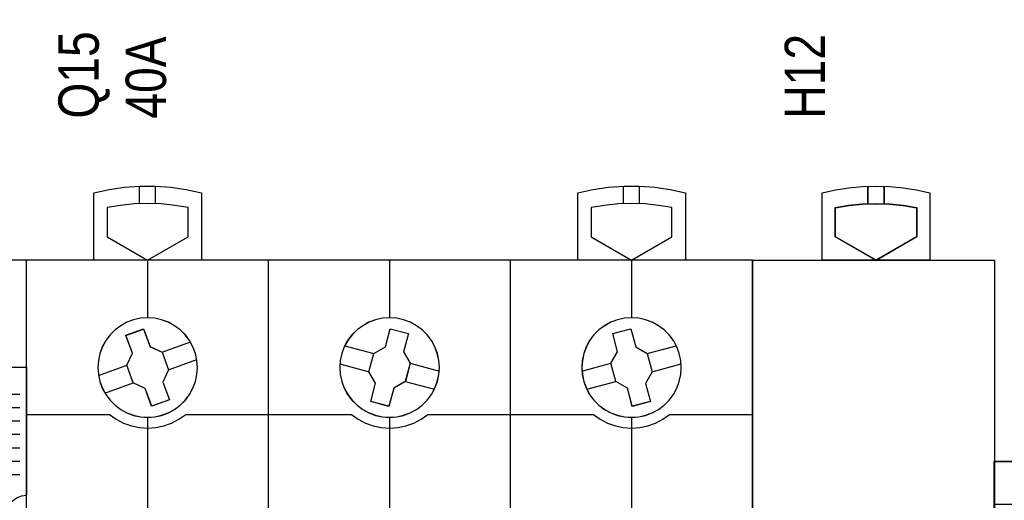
# Model space of a CAD drawing. Header units: millimetres. Extents: x -1290 to 1795, y -4192 to -1311.
# Tile 332 of 656: x 1495 to 1509, y -3710 to -3703. Entities that reach past the tile are written whole.
import ezdxf

# ---------------------------------------------------------------- set-up
doc = ezdxf.new("R2010")
doc.units = ezdxf.units.MM
doc.layers.add('45', color=7, linetype='Continuous')
doc.layers.add('Aparatura', color=7, linetype='Continuous', lineweight=13)
doc.styles.get("Standard").update_dxf_attribs({"font": 'ARIALN.TTF', "width": 0.8})

# ---------------------------------------------------------------- blocks, each defined once
blk = doc.blocks.new('*U236')
at = {"layer": '45', "color": 7}
for points in [[(644.382034, -383.520027), (644.382034, -378.510624), (644.382034, -378.510624), (645.51128, -378.264836), (646.652228, -378.100977), (647.804879, -378.019047), (648.96338, -378.019047), (650.110179, -378.100977), (651.256978, -378.264836), (652.386224, -378.510624), (652.386224, -378.510624), (652.386224, -383.520027), (644.382034, -383.520027)], [(680.357912, -383.520027), (680.357912, -378.510624), (680.357912, -378.510624), (681.487158, -378.264836), (682.633957, -378.100977), (683.780757, -378.019047), (684.939258, -378.019047), (686.091908, -378.100977), (687.232856, -378.264836), (688.362102, -378.510624), (688.362102, -378.510624), (688.362102, -383.520027), (680.357912, -383.520027)], [(651.392415, -379.614397), (650.397377, -379.450443), (649.390633, -379.339188), (648.383889, -379.30991), (647.382997, -379.339188), (646.376253, -379.450443), (645.381215, -379.614397), (645.381215, -379.614397), (645.381215, -381.786794), (645.381215, -381.786794), (648.383889, -383.520027), (648.383889, -383.520027), (651.392415, -381.786794), (651.392415, -381.786794), (651.392415, -379.614397), (651.392415, -379.614397)], [(687.362921, -379.614397), (686.373736, -379.450443), (685.372845, -379.339188), (684.360248, -379.30991), (683.353503, -379.339188), (682.346759, -379.450443), (681.351721, -379.614397), (681.351721, -379.614397), (681.351721, -381.786794), (681.351721, -381.786794), (684.360248, -383.520027), (684.360248, -383.520027), (687.362921, -381.786794), (687.362921, -381.786794), (687.362921, -379.614397), (687.362921, -379.614397)], [(657.373614, -383.509255), (675.370522, -383.509255), (675.370522, -383.509255), (693.361587, -383.509255), (693.361587, -383.509255), (693.361587, -466.48895), (693.361587, -466.48895), (675.370522, -466.48895), (675.370522, -466.48895), (657.373614, -466.48895), (657.373614, -466.48895), (639.382549, -466.48895), (639.382549, -466.48895), (639.382549, -383.509255), (639.382549, -383.509255), (657.373614, -383.509255), (657.373614, -383.509255)], [(652.087186, -391.517685), (652.052084, -390.985386), (651.940926, -390.470635), (651.747863, -389.979282), (651.502147, -389.511327), (651.186226, -389.090167), (650.811801, -388.715803), (650.384723, -388.405783), (649.922542, -388.148407), (649.425259, -387.961225), (648.910425, -387.850086), (648.38389, -387.80914), (647.863205, -387.850086), (647.33667, -387.961225), (646.845238, -388.148407), (646.383057, -388.405783), (645.961829, -388.715803), (645.587404, -389.090167), (645.271483, -389.511327), (645.014066, -389.979282), (644.832704, -390.470635), (644.721547, -390.985386), (644.686444, -391.517685), (644.721547, -392.044135), (644.832704, -392.558886), (645.014066, -393.056088), (645.271483, -393.518194), (645.587404, -393.945203), (645.961829, -394.319567), (646.383057, -394.635437), (646.845238, -394.886963), (647.33667, -395.074145), (647.863205, -395.185285), (648.38389, -395.220381), (648.910425, -395.185285), (649.425259, -395.074145), (649.922542, -394.886963), (650.384723, -394.635437), (650.811801, -394.319567), (651.186226, -393.945203), (651.502147, -393.518194), (651.747863, -393.056088), (651.940926, -392.558886), (652.052084, -392.044135), (652.087186, -391.517685)], [(652.083605, -391.516784), (652.048545, -390.98513), (651.937522, -390.471002), (651.744693, -389.980244), (651.499274, -389.512856), (651.183735, -389.092206), (650.809763, -388.718295), (650.383201, -388.408651), (649.92158, -388.151587), (649.424898, -387.964632), (648.910687, -387.853627), (648.384789, -387.81273), (647.864734, -387.853627), (647.338836, -387.964632), (646.847998, -388.151587), (646.386376, -388.408651), (645.965658, -388.718295), (645.591686, -389.092206), (645.276147, -389.512856), (645.019042, -389.980244), (644.837899, -390.471002), (644.726876, -390.98513), (644.691816, -391.516784), (644.726876, -392.042596), (644.837899, -392.556723), (645.019042, -393.053323), (645.276147, -393.51487), (645.591686, -393.941362), (645.965658, -394.315272), (646.386376, -394.63076), (646.847998, -394.881981), (647.338836, -395.068936), (647.864734, -395.179941), (648.384789, -395.214995), (648.910687, -395.179941), (649.424898, -395.068936), (649.92158, -394.881981), (650.383201, -394.63076), (650.809763, -394.315272), (651.183735, -393.941362), (651.499274, -393.51487), (651.744693, -393.053323), (651.937522, -392.556723), (652.048545, -392.042596), (652.083605, -391.516784)], [(670.07602, -391.517685), (670.040912, -390.985386), (669.923883, -390.470635), (669.742489, -389.979282), (669.490878, -389.511327), (669.169049, -389.090167), (668.794558, -388.715803), (668.373256, -388.405783), (667.905142, -388.148407), (667.413622, -387.961225), (666.898696, -387.850086), (666.37792, -387.80914), (665.84544, -387.850086), (665.330514, -387.961225), (664.838995, -388.148407), (664.370881, -388.405783), (663.949578, -388.715803), (663.575087, -389.090167), (663.253258, -389.511327), (663.001647, -389.979282), (662.820253, -390.470635), (662.703224, -390.985386), (662.668116, -391.517685), (662.703224, -392.044135), (662.820253, -392.558886), (663.001647, -393.056088), (663.253258, -393.518194), (663.575087, -393.945203), (663.949578, -394.319567), (664.370881, -394.635437), (664.838995, -394.886963), (665.330514, -395.074145), (665.84544, -395.185285), (666.37792, -395.220381), (666.898696, -395.185285), (667.413622, -395.074145), (667.905142, -394.886963), (668.373256, -394.635437), (668.794558, -394.319567), (669.169049, -393.945203), (669.490878, -393.518194), (669.742489, -393.056088), (669.923883, -392.558886), (670.040912, -392.044135), (670.07602, -391.517685)], [(670.070648, -391.516784), (670.035591, -390.98513), (669.918732, -390.471002), (669.737601, -389.980244), (669.486355, -389.512856), (669.164993, -389.092206), (668.791045, -388.718295), (668.370353, -388.408651), (667.902918, -388.151587), (667.412111, -387.964632), (666.897933, -387.853627), (666.377911, -387.81273), (665.846204, -387.853627), (665.332025, -387.964632), (664.841218, -388.151587), (664.373783, -388.408651), (663.953091, -388.718295), (663.579143, -389.092206), (663.257782, -389.512856), (663.006535, -389.980244), (662.825404, -390.471002), (662.708546, -390.98513), (662.673488, -391.516784), (662.708546, -392.042596), (662.825404, -392.556723), (663.006535, -393.053323), (663.257782, -393.51487), (663.579143, -393.941362), (663.953091, -394.315272), (664.373783, -394.63076), (664.841218, -394.881981), (665.332025, -395.068936), (665.846204, -395.179941), (666.377911, -395.214995), (666.897933, -395.179941), (667.412111, -395.068936), (667.902918, -394.881981), (668.370353, -394.63076), (668.791045, -394.315272), (669.164993, -393.941362), (669.486355, -393.51487), (669.737601, -393.053323), (669.918732, -392.556723), (670.035591, -392.042596), (670.070648, -391.516784)], [(688.057692, -391.517685), (688.02259, -390.985386), (687.911432, -390.470635), (687.73007, -389.979282), (687.472653, -389.511327), (687.156732, -389.090167), (686.782307, -388.715803), (686.361079, -388.405783), (685.898899, -388.148407), (685.407466, -387.961225), (684.892632, -387.850086), (684.360246, -387.80914), (683.833711, -387.850086), (683.318877, -387.961225), (682.821594, -388.148407), (682.359413, -388.405783), (681.932335, -388.715803), (681.55791, -389.090167), (681.241989, -389.511327), (680.996273, -389.979282), (680.80321, -390.470635), (680.697903, -390.985386), (680.65695, -391.517685), (680.697903, -392.044135), (680.80321, -392.558886), (680.996273, -393.056088), (681.241989, -393.518194), (681.55791, -393.945203), (681.932335, -394.319567), (682.359413, -394.635437), (682.821594, -394.886963), (683.318877, -395.074145), (683.833711, -395.185285), (684.360246, -395.220381), (684.892632, -395.185285), (685.407466, -395.074145), (685.898899, -394.886963), (686.361079, -394.635437), (686.782307, -394.319567), (687.156732, -393.945203), (687.472653, -393.518194), (687.73007, -393.056088), (687.911432, -392.558886), (688.02259, -392.044135), (688.057692, -391.517685)], [(688.05232, -391.516784), (688.01726, -390.98513), (687.906237, -390.471002), (687.725095, -389.980244), (687.467989, -389.512856), (687.15245, -389.092206), (686.778478, -388.718295), (686.35776, -388.408651), (685.896138, -388.151587), (685.4053, -387.964632), (684.891089, -387.853627), (684.359348, -387.81273), (683.833449, -387.853627), (683.319238, -387.964632), (682.822557, -388.151587), (682.360935, -388.408651), (681.934373, -388.718295), (681.560401, -389.092206), (681.244863, -389.512856), (680.999444, -389.980244), (680.806614, -390.471002), (680.701435, -390.98513), (680.660532, -391.516784), (680.701435, -392.042596), (680.806614, -392.556723), (680.999444, -393.053323), (681.244863, -393.51487), (681.560401, -393.941362), (681.934373, -394.315272), (682.360935, -394.63076), (682.822557, -394.881981), (683.319238, -395.068936), (683.833449, -395.179941), (684.359348, -395.214995), (684.891089, -395.179941), (685.4053, -395.068936), (685.896138, -394.881981), (686.35776, -394.63076), (686.778478, -394.315272), (687.15245, -393.941362), (687.467989, -393.51487), (687.725095, -393.053323), (687.906237, -392.556723), (688.01726, -392.042596), (688.05232, -391.516784)], [(646.767175, -389.117907), (648.080212, -388.643981), (648.080212, -388.643981), (648.560878, -389.960441), (648.560878, -389.960441), (649.469452, -390.375857), (649.469452, -390.375857), (649.944256, -391.692316), (649.944256, -391.692316), (649.522208, -392.593359), (649.522208, -392.593359), (650.002874, -393.909819), (650.002874, -393.909819), (648.683975, -394.383744), (648.683975, -394.383744), (648.209171, -393.073136), (648.209171, -393.073136), (647.306458, -392.651869), (647.306458, -392.651869), (646.831655, -391.335409), (646.831655, -391.335409), (647.247841, -390.440217), (647.247841, -390.440217), (646.767175, -389.117907), (646.767175, -389.117907)], [(665.199947, -390.475178), (666.055595, -389.983632), (666.055595, -389.983632), (666.418953, -388.626028), (666.418953, -388.626028), (667.778614, -388.988836), (667.778614, -388.988836), (667.415256, -390.34644), (667.415256, -390.34644), (667.907547, -391.200794), (667.907547, -391.200794), (667.54419, -392.552547), (667.54419, -392.552547), (666.688541, -393.055797), (666.688541, -393.055797), (666.325183, -394.401698), (666.325183, -394.401698), (664.965522, -394.03889), (664.965522, -394.03889), (665.32888, -392.687137), (665.32888, -392.687137), (664.836589, -391.826931), (664.836589, -391.826931), (665.199947, -390.475178), (665.199947, -390.475178)], [(682.958975, -388.988836), (684.313348, -388.626028), (684.313348, -388.626028), (684.676859, -389.983632), (684.676859, -389.983632), (685.53287, -390.475178), (685.53287, -390.475178), (685.896382, -391.826931), (685.896382, -391.826931), (685.403882, -392.692989), (685.403882, -392.692989), (685.761531, -394.03889), (685.761531, -394.03889), (684.413021, -394.401698), (684.413021, -394.401698), (684.049509, -393.049945), (684.049509, -393.049945), (683.181772, -392.552547), (683.181772, -392.552547), (682.818261, -391.200794), (682.818261, -391.200794), (683.322486, -390.34644), (683.322486, -390.34644), (682.958975, -388.988836), (682.958975, -388.988836)]]:
    blk.add_lwpolyline(points, close=True, dxfattribs=at)
for points in [[(647.7771, -379.338636), (647.7771, -378.019047)], [(648.975042, -379.338636), (648.975042, -378.019047)], [(683.75835, -379.338636), (683.75835, -378.019047)], [(684.956292, -379.338636), (684.956292, -378.019047)], [(648.378757, -383.509255), (648.378757, -387.819912)], [(657.369593, -402.520311), (657.369593, -383.509255)], [(666.372963, -383.509255), (666.372963, -387.819912)], [(675.363799, -402.520311), (675.363799, -383.509255)], [(684.354635, -383.509255), (684.354635, -387.819912)], [(649.460308, -390.383684), (651.562527, -389.613475)], [(663.036989, -389.893551), (665.209043, -390.482429)], [(685.522137, -390.482429), (687.688819, -389.893551)], [(644.727629, -392.107229), (646.842383, -391.329838)], [(649.933038, -391.697887), (652.035257, -390.922292)], [(662.673488, -391.243661), (664.847333, -391.832539)], [(667.896804, -391.196982), (670.070648, -391.78586)], [(680.667694, -391.78586), (682.829004, -391.196982)], [(685.885638, -391.832539), (688.05232, -391.243661)], [(645.205732, -393.41425), (647.315113, -392.644041)], [(667.535093, -392.545296), (669.707147, -393.134174)], [(681.029405, -393.134174), (683.190715, -392.545296)], [(648.378757, -395.209609), (648.378757, -402.520311)], [(666.372963, -395.209609), (666.372963, -402.520311)], [(684.354635, -395.209609), (684.354635, -402.520311)]]:
    blk.add_lwpolyline(points, dxfattribs=at)
at = {"layer": '45', "color": 59}
blk.add_lwpolyline([(657.374808, -383.514641), (675.369328, -383.514641), (693.358006, -383.514641), (693.358006, -466.483564), (675.369328, -466.483564), (657.374808, -466.483564), (639.386131, -466.483564), (639.386131, -383.514641), (657.374808, -383.514641)], close=True, dxfattribs=at)
at = {"layer": '45', "color": 251}
for points in [[(646.770757, -389.122552), (648.08016, -388.649368), (648.559496, -389.963768), (649.465556, -390.378534), (649.939046, -391.692935), (649.518166, -392.592569), (649.997502, -393.906969), (648.682252, -394.380153), (648.208763, -393.071595), (647.308548, -392.650987), (646.835058, -391.336586), (647.250092, -390.442794), (646.770757, -389.122552)], [(665.20268, -390.47769), (666.056333, -389.986908), (666.418844, -388.631414), (667.775334, -388.993658), (667.412823, -390.349152), (667.903966, -391.202179), (667.541456, -392.55183), (666.687803, -393.054298), (666.325293, -394.398107), (664.968803, -394.035863), (665.331313, -392.686211), (664.84017, -391.827342), (665.20268, -390.47769)], [(682.962147, -388.993658), (684.312581, -388.631414), (684.675035, -389.986908), (685.528556, -390.47769), (685.89101, -391.827342), (685.399943, -392.692054), (685.756551, -394.035863), (684.411963, -394.398107), (684.049509, -393.048455), (683.184296, -392.55183), (682.821842, -391.202179), (683.324601, -390.349152), (682.962147, -388.993658)]]:
    blk.add_lwpolyline(points, close=True, dxfattribs=at)
for points in [[(639.382549, -395.010324), (645.56207, -395.010324)], [(645.551326, -395.010324), (646.054676, -395.358456), (646.598995, -395.647582), (647.178432, -395.854101), (647.775428, -395.978012), (648.384129, -396.019316), (648.998683, -395.978012), (649.595679, -395.854101), (650.169263, -395.647582), (650.713583, -395.358456), (651.216932, -395.010324)], [(651.206188, -395.010324), (663.550905, -395.010324)], [(663.53837, -395.010324), (664.036024, -395.358456), (664.580515, -395.647582), (665.160135, -395.854101), (665.763174, -395.978012), (666.377923, -396.019316), (666.980962, -395.978012), (667.584001, -395.854101), (668.163621, -395.647582), (668.708113, -395.358456), (669.205766, -395.010324)], [(669.195022, -395.010324), (681.537948, -395.010324)], [(681.527204, -395.010324), (682.030554, -395.358456), (682.574873, -395.647582), (683.15431, -395.854101), (683.745453, -395.978012), (684.360007, -396.019316), (684.968709, -395.978012), (685.565704, -395.854101), (686.145141, -395.647582), (686.689461, -395.358456), (687.19281, -395.010324)], [(687.182066, -395.010324), (693.361587, -395.010324)]]:
    blk.add_lwpolyline(points, dxfattribs=at)
blk = doc.blocks.new('*U237')
at = {"layer": '45', "color": 7}
for points in [[(639.380759, -383.521822), (630.387146, -383.521822), (630.387146, -383.521822), (621.388343, -383.521822), (621.388343, -383.521822), (621.388343, -466.478178), (621.388343, -466.478178), (630.387146, -466.478178), (630.387146, -466.478178), (639.380759, -466.478178), (639.380759, -466.478178), (639.380759, -383.521822), (639.380759, -383.521822)], [(639.377177, -383.527208), (630.387145, -383.527208), (621.391924, -383.527208), (621.391924, -466.474587), (630.387145, -466.474587), (639.377177, -466.474587), (639.377177, -383.527208)], [(639.381297, -391.511785), (630.38276, -391.511785), (630.398338, -391.480649), (630.398338, -400.956504), (630.38276, -401.018777), (630.772195, -401.060292), (631.130475, -401.215974), (631.442023, -401.449498), (631.686068, -401.760862), (631.831457, -402.12931), (631.888574, -402.518515), (631.883382, -402.508137), (637.880676, -402.508137), (637.885868, -402.518515), (637.9326, -402.12931), (638.088374, -401.760862), (638.322035, -401.449498), (638.633583, -401.215974), (639.002247, -401.060292), (639.381297, -401.018777), (639.396875, -400.956504), (639.396875, -391.480649), (639.381297, -391.511785)], [(639.377728, -391.517146), (630.386342, -391.517146), (630.401907, -391.486035), (630.401907, -400.954184), (630.386342, -401.016406), (630.775467, -401.057887), (631.133462, -401.213443), (631.444762, -401.446776), (631.688614, -401.757888), (631.833887, -402.126036), (631.890959, -402.514925), (631.885771, -402.504554), (637.878299, -402.504554), (637.883487, -402.514925), (637.930182, -402.126036), (638.085833, -401.757888), (638.319308, -401.446776), (638.630608, -401.213443), (638.99898, -401.057887), (639.377728, -401.016406), (639.393293, -400.954184), (639.393293, -391.486035), (639.377728, -391.517146)]]:
    blk.add_lwpolyline(points, close=True, dxfattribs=at)
for points in [[(638.888331, -393.512995), (630.885932, -393.512995)], [(638.888331, -394.51301), (630.885932, -394.51301)], [(638.888331, -395.504048), (630.885932, -395.504048)], [(638.888331, -396.504063), (630.885932, -396.504063)], [(638.888331, -397.505873), (630.885932, -397.505873)], [(638.888331, -398.505888), (630.885932, -398.505888)], [(638.888331, -399.507698), (630.885932, -399.507698)]]:
    blk.add_lwpolyline(points, dxfattribs=at)
blk = doc.blocks.new('*U238')
at = {"layer": '45', "color": 7}
for points in [[(698.532974, -383.527208), (698.532974, -378.528303), (698.532974, -378.528303), (699.526194, -378.30587), (700.501888, -378.153678), (701.524321, -378.054168), (702.535069, -378.019047), (703.545817, -378.054168), (704.54488, -378.153678), (705.5381, -378.30587), (706.537164, -378.528303), (706.537164, -378.528303), (706.537164, -383.527208), (698.532974, -383.527208)], [(701.917296, -379.351204), (701.917296, -378.037001), (701.917296, -379.351204)], [(703.131354, -379.351204), (703.131354, -378.037001), (703.131354, -379.351204)], [(703.555946, -379.330581), (704.564502, -379.431381), (705.561261, -379.603335), (705.561261, -381.797229), (702.535595, -383.552343), (699.498132, -381.797229), (699.498132, -379.603335), (700.50079, -379.431381), (701.515243, -379.330581), (702.535595, -379.300934), (703.555946, -379.330581)], [(699.524992, -381.793588), (699.524992, -379.626562), (699.524992, -379.626562), (700.518766, -379.456714), (701.524231, -379.357148), (702.535542, -379.327864), (703.546854, -379.357148), (704.546473, -379.456714), (705.534402, -379.626562), (705.534402, -379.626562), (705.534402, -381.793588), (705.534402, -381.793588), (702.535542, -383.527208), (702.535542, -383.527208), (699.524992, -381.793588), (699.524992, -381.793588)], [(693.350843, -383.516436), (711.352212, -383.516436), (711.352212, -383.516436), (711.352212, -466.476382), (711.352212, -466.476382), (693.350843, -466.476382), (693.350843, -466.476382), (693.350843, -383.516436), (693.350843, -383.516436)], [(693.356215, -383.520027), (711.34684, -383.520027), (711.34684, -466.470996), (693.356215, -466.470996), (693.356215, -383.520027)]]:
    blk.add_lwpolyline(points, close=True, dxfattribs=at)
blk = doc.blocks.new('*U251')
at = {"layer": '45', "color": 7}
for points in [[(435.005325, -698.804806), (435.005325, -750.882783)], [(435.005325, -701.989773), (439.999438, -701.989773)], [(435.005325, -705.968288), (439.999438, -705.968288)], [(435.005325, -720.315002), (439.999438, -720.315002)], [(435.005325, -729.279229), (439.999438, -729.279229)], [(435.005325, -743.613374), (439.999438, -743.613374)], [(435.005325, -747.602662), (439.999438, -747.602662)]]:
    blk.add_lwpolyline(points, dxfattribs=at)
for points in [[(435.005325, -750.882783), (439.999438, -750.882783), (439.999438, -750.882783), (439.999438, -698.804806), (439.999438, -698.804806), (435.005325, -698.804806), (435.005325, -750.882783)], [(435.050091, -750.837899), (439.954672, -750.837899), (439.954672, -698.84969), (435.050091, -698.84969), (435.050091, -750.837899)], [(439.512382, -712.888499), (439.466385, -712.438859), (439.318536, -712.009202), (439.078692, -711.616183), (438.756709, -711.293108), (438.369016, -711.049969), (437.948467, -710.900089), (437.50492, -710.85346), (437.058087, -710.900089), (436.624396, -711.049969), (436.249845, -711.293108), (435.927863, -711.616183), (435.688018, -712.009202), (435.540169, -712.438859), (435.494172, -712.888499), (435.540169, -713.34147), (435.688018, -713.767796), (435.927863, -714.160815), (436.249845, -714.48389), (436.624396, -714.727029), (437.058087, -714.88024), (437.50492, -714.923539), (437.948467, -714.88024), (438.369016, -714.727029), (438.756709, -714.48389), (439.078692, -714.160815), (439.318536, -713.767796), (439.466385, -713.34147), (439.512382, -712.888499)], [(439.465826, -712.888499), (439.420874, -712.448776), (439.276385, -712.028596), (439.041991, -711.644245), (438.727327, -711.328296), (438.348445, -711.090519), (437.937454, -710.943945), (437.503987, -710.898344), (437.06731, -710.943945), (436.643475, -711.090519), (436.277437, -711.328296), (435.962772, -711.644245), (435.728379, -712.028596), (435.58389, -712.448776), (435.538938, -712.888499), (435.58389, -713.33148), (435.728379, -713.748403), (435.962772, -714.132754), (436.277437, -714.448703), (436.643475, -714.686479), (437.06731, -714.836311), (437.503987, -714.878655), (437.937454, -714.836311), (438.348445, -714.686479), (438.727327, -714.448703), (439.041991, -714.132754), (439.276385, -713.748403), (439.420874, -713.33148), (439.465826, -712.888499)], [(439.512382, -736.798571), (439.466385, -736.33549), (439.318536, -735.905724), (439.078692, -735.525931), (438.756709, -735.202774), (438.369016, -734.959573), (437.948467, -734.806323), (437.50492, -734.749687), (437.058087, -734.806323), (436.624396, -734.959573), (436.249845, -735.202774), (435.927863, -735.525931), (435.688018, -735.905724), (435.540169, -736.33549), (435.494172, -736.798571), (435.540169, -737.248326), (435.688018, -737.678092), (435.927863, -738.057885), (436.249845, -738.384374), (436.624396, -738.627575), (437.058087, -738.777493), (437.50492, -738.834129), (437.948467, -738.777493), (438.369016, -738.627575), (438.756709, -738.384374), (439.078692, -738.057885), (439.318536, -737.678092), (439.466385, -737.248326), (439.512382, -736.798571)], [(439.465826, -736.798419), (439.420874, -736.345923), (439.276385, -735.92598), (439.041991, -735.554868), (438.727327, -735.239097), (438.348445, -735.001455), (437.937454, -734.851708), (437.503987, -734.796367), (437.06731, -734.851708), (436.643475, -735.001455), (436.277437, -735.239097), (435.962772, -735.554868), (435.728379, -735.92598), (435.58389, -736.345923), (435.538938, -736.798419), (435.58389, -737.237894), (435.728379, -737.657836), (435.962772, -738.028949), (436.277437, -738.347975), (436.643475, -738.585617), (437.06731, -738.732108), (437.503987, -738.78745), (437.937454, -738.732108), (438.348445, -738.585617), (438.727327, -738.347975), (439.041991, -738.028949), (439.276385, -737.657836), (439.420874, -737.237894), (439.465826, -736.798419)]]:
    blk.add_lwpolyline(points, close=True, dxfattribs=at)

msp = doc.modelspace()

# ---------------------------------------------------------------- block references
at = {"layer": 'Aparatura', "color": 7, "lineweight": 13}
ref = msp.add_blockref('*U236', (1366.871, -3629.903), dxfattribs=dict(at, xscale=0.2, yscale=0.2, zscale=0.2))
ref.add_attrib('Oznaczenie', 'Q15', (1495.821, -3704.503), dxfattribs={"layer": '0', "height": 0.6, "rotation": 90, "flags": 2})
ref.add_attrib('Pr¹d znamionowy', '40A', (1496.821, -3704.503), dxfattribs={"layer": '0', "height": 0.6, "rotation": 90, "flags": 2})
ref = msp.add_blockref('*U238', (1366.871, -3629.903), dxfattribs=dict(at, xscale=0.2, yscale=0.2, zscale=0.2))
ref.add_attrib('Oznaczenie', 'H12', (1506.621, -3704.503), dxfattribs={"layer": '0', "height": 0.6, "rotation": 90, "flags": 2})
at = {"layer": 'Aparatura', "color": 7, "lineweight": 13, "xscale": 0.2, "yscale": 0.2, "zscale": 0.2}
msp.add_blockref('*U237', (1366.871, -3629.903), dxfattribs=at)
at = {"layer": 'Aparatura', "color": 7, "lineweight": 13}
ref = msp.add_blockref('*U251', (1422.131, -3569.841), dxfattribs=dict(at, xscale=0.2, yscale=0.2, zscale=0.2))
ref.add_attrib('Oznaczenie', 'Zacisk do 1', (1510.181, -3708.621), dxfattribs={"layer": '0', "height": 0.6, "rotation": 90, "flags": 2})

doc.saveas('drawing.dxf')
